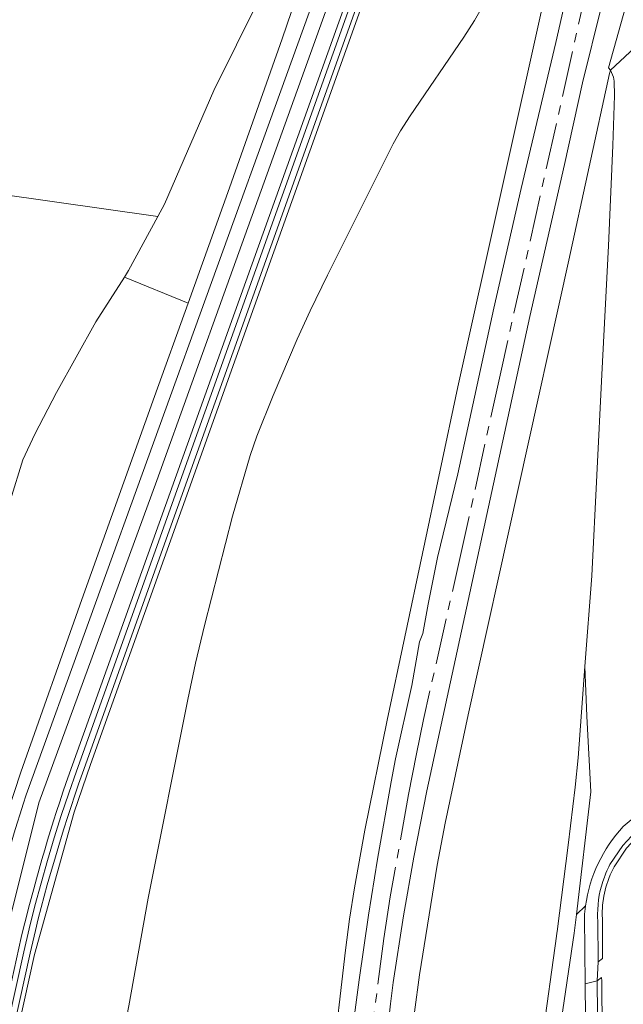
# Model space of a CAD drawing. Header units: metres. Extents: x 197700 to 204338, y 317132 to 325229.
# Tile 809 of 1056: x 202123 to 202254, y 320191 to 320404. Entities that reach past the tile are written whole.
import ezdxf

# ---------------------------------------------------------------- set-up
doc = ezdxf.new("R2010")
doc.units = ezdxf.units.M
doc.linetypes.add('AM-AS', pattern=[16, 10, -2, 2, -2])
for name, color, linetype, lineweight in [('B-WE-AM-AS_SPOOR-G', 10, 'AM-AS', 18), ('B-WE-GR-BEPLANTING_CULTUUR_BOSPLANTSOEN-GV', 90, 'Continuous', 18), ('B-WE-GR-BOS_LOOF-GV', 40, 'Continuous', 13), ('B-WE-GR-GRAS-GV', 60, 'Continuous', 13), ('B-WE-GR-STRUIK-GV', 90, 'Continuous', 13), ('B-WE-GW-TALUD_KRUIN-G', 90, 'Continuous', 18), ('B-WE-IE-TERREINAFSCHEIDING_KUNSTMATIG_HEKWERK-G', 20, 'IE-TERREINAFSCHEIDING-KUNSTMATIG', 18), ('B-WE-OG-TERREIN_CULTUURSCHEIDING-GV', 7, 'Continuous', 18), ('B-WE-VH-ONVERHARD-GV', 252, 'Continuous', 18), ('B-WE-VH-VERHARDING_GESLOTEN-GV', 252, 'Continuous', 18), ('B-WE-VH-VERHARDING_HALFVERHARDING-GV', 252, 'Continuous', 18), ('B-WE-VH-VERHARDING_TEGEL-GV', 252, 'Continuous', 18)]:
    doc.layers.add(name, color=color, linetype=linetype, lineweight=lineweight)
doc.linetypes.add('IE-TERREINAFSCHEIDING-KUNSTMATIG', pattern='A,4,[82,NLCS.SHX,S=0.75,R=90,X=0,Y=0],4,-2', length=10)

msp = doc.modelspace()

# ---------------------------------------------------------------- linework, layer by layer
at = {"layer": 'B-WE-AM-AS_SPOOR-G'}
msp.add_lwpolyline([(202325.863, 320795.871), (202324.598, 320782.707), (202323.579, 320774.155), (202322.245, 320764.259), (202320.246, 320750.776), (202318.911, 320742.797), (202314.928, 320721.325), (202312.798, 320710.533), (202309.106, 320693.166), (202303.799, 320669.067), (202249.692, 320428.411), (202227.213, 320327.894), (202218.944, 320290.182), (202210.507, 320252.775), (202208.987, 320245.397), (202207.296, 320236.614), (202203.296, 320214.456), (202201.956, 320205.499), (202199.775, 320188.823)], dxfattribs=at)
at = {"layer": 'B-WE-GR-BEPLANTING_CULTUUR_BOSPLANTSOEN-GV'}
for points in [[(202109.061, 320143.051), (202110.153, 320143.042), (202110.236, 320143.221), (202113.383, 320150.64), (202114.889, 320155.025), (202119.662, 320171.355), (202126.456, 320202.045), (202135.026, 320232.811), (202138.551, 320243.051), (202213.535, 320452.819), (202215.274, 320457.684), (202218.475, 320467.14), (202220.818, 320476.844), (202222.285, 320486.718), (202222.864, 320496.684), (202222.859, 320500.008), (202222.707, 320504.277), (202222.387, 320508.587)], [(202214.331, 320458.018), (202136.837, 320241.228)], [(202118.981, 320227.839), (202123.498, 320241.44), (202136.661, 320278.712), (202152.411, 320322.584), (202159.644, 320342.756), (202145.874, 320348.383), (202139.709, 320338.77), (202131.208, 320323.471), (202126.554, 320314.488), (202123.967, 320308.948), (202121.255, 320300.299)], [(202125.49, 320202.307), (202118.693, 320171.604), (202114.728, 320158.039), (202113.935, 320155.325)]]:
    msp.add_lwpolyline(points, dxfattribs=at)
msp.add_lwpolyline([(202136.837, 320241.228, 0.0283217), (202125.49, 320202.307)], format="xyb", dxfattribs=at)
at = {"layer": 'B-WE-GR-BOS_LOOF-GV'}
for points in [[(202223.198, 320508.709), (202222.387, 320508.587), (202222.707, 320504.277), (202222.859, 320500.008), (202222.864, 320496.684), (202222.285, 320486.718), (202220.818, 320476.844), (202218.475, 320467.14), (202215.274, 320457.684), (202213.535, 320452.819), (202138.551, 320243.051), (202135.026, 320232.811), (202126.456, 320202.045), (202119.662, 320171.355)], [(202175.011, 320408.509), (202165.205, 320388.745), (202154.563, 320364.154), (202153.14, 320361.528), (202146.799, 320349.826), (202145.874, 320348.383), (202159.644, 320342.756), (202168.584, 320367.688), (202179.992, 320399.872), (202190.027, 320429.488)], [(202256.944, 320416.792), (202250.447, 320393.608), (202250.916, 320393.091), (202263.462, 320404.795)], [(202226.856, 320413.316), (202221.516, 320403.855), (202219.235, 320400.256), (202207.616, 320383.267), (202205.528, 320379.995), (202203.932, 320377.167), (202189.759, 320348.831), (202186.047, 320341.138), (202183.231, 320334.974), (202178.049, 320322.842), (202174.512, 320314.017), (202173.07, 320309.862), (202169.263, 320296.757), (202163.201, 320273.087), (202161.264, 320264.957), (202159.577, 320257.119), (202151.042, 320214.203), (202146.851, 320190.93)], [(202219.235, 320400.256), (202221.516, 320403.855), (202226.856, 320413.316)], [(202190.736, 320177.442), (202193.623, 320202.974), (202194.512, 320209.642), (202195.57, 320216.406), (202197.832, 320228.871), (202202.656, 320252.649), (202217.923, 320324.699), (202236.647, 320408.94)], [(202110.153, 320143.042), (202140.2, 320142.78), (202140.179, 320147.998), (202140.399, 320152.317), (202141.064, 320158.874), (202141.648, 320163.429), (202142.241, 320167.134), (202146.851, 320190.93), (202151.042, 320214.203), (202159.577, 320257.119), (202161.264, 320264.957), (202163.201, 320273.087), (202169.263, 320296.757), (202173.07, 320309.862), (202174.512, 320314.017), (202178.049, 320322.842), (202183.231, 320334.974), (202186.047, 320341.138), (202189.759, 320348.831), (202203.932, 320377.167), (202205.528, 320379.995), (202207.616, 320383.267), (202219.235, 320400.256)], [(202237.804, 320171.019), (202243.077, 320206.599), (202243.556, 320210.678), (202246.666, 320237.158), (202245.83, 320253.544), (202245.384, 320264.226), (202243.893, 320244.524), (202243.301, 320238.152), (202241.78, 320225.644), (202239.375, 320206.988), (202239.33, 320206.638), (202239.249, 320206.007), (202236.114, 320183.626)], [(202245.507, 320212.515), (202243.556, 320210.678), (202243.077, 320206.599), (202237.804, 320171.019), (202236.745, 320151.621), (202236.666, 320142.027), (202235.891, 320129.683), (202235.195, 320127.828), (202235.574, 320127.941), (202235.738, 320127.39), (202235.902, 320126.839), (202248.726, 320130.573), (202248.718, 320130.679), (202248.705, 320130.785), (202245.911, 320145.899), (202245.43, 320195.714)], [(202245.43, 320195.714), (202245.271, 320210.105)]]:
    msp.add_lwpolyline(points, dxfattribs=at)
msp.add_lwpolyline([(202245.271, 320210.105, -0.0192279), (202245.507, 320212.515)], format="xyb", dxfattribs=at)
at = {"layer": 'B-WE-GR-GRAS-GV'}
for points in [[(202195.629, 320188.98), (202196.586, 320196.549), (202198.619, 320210.529), (202200.577, 320222.59), (202203.501, 320239.364), (202204.463, 320244.282), (202207.96, 320260.134), (202209.625, 320269.611), (202210.367, 320271.408), (202211.525, 320277.705), (202213.528, 320287.802), (202217.912, 320305.872), (202225.738, 320341.692), (202231.601, 320367.535), (202239.111, 320399.099), (202243.861, 320420.062)], [(202208.568, 320189.543), (202209.674, 320197.652), (202213.495, 320221.349), (202215.166, 320230.383), (202220.181, 320253.844), (202241.925, 320352.095), (202250.732, 320392.425), (202250.916, 320393.091), (202250.447, 320393.608), (202256.944, 320416.792)], [(202107.378, 320367.947), (202153.14, 320361.528), (202154.563, 320364.154), (202165.205, 320388.745), (202175.011, 320408.509)], [(202236.647, 320408.94), (202217.923, 320324.699), (202202.656, 320252.649), (202197.832, 320228.871), (202195.57, 320216.406), (202194.512, 320209.642), (202193.623, 320202.974), (202190.736, 320177.442)], [(202248.951, 320406.957), (202244.835, 320390.408), (202240.949, 320372.757), (202233.453, 320339.887), (202211.224, 320237.419), (202208.399, 320223.024), (202206.169, 320210.382), (202203.986, 320195.965), (202203.395, 320191.362), (202202.91, 320186.732)], [(202291.802, 320259.735), (202280.019, 320248.454), (202276.939, 320245.611), (202260.441, 320231.107), (202258.257, 320229.153), (202254.341, 320224.964), (202251.674, 320220.959), (202250.839, 320219.205), (202250.527, 320218.422), (202249.917, 320216.547), (202249.479, 320214.638), (202249.213, 320212.698), (202249.121, 320210.733), (202249.153, 320209.495), (202249.218, 320201.121), (202248.221, 320200.423), (202248.043, 320196.345)], [(202248.043, 320196.345), (202248.987, 320197.015), (202249.043, 320196.326), (202249.375, 320142.059)]]:
    msp.add_lwpolyline(points, dxfattribs=at)
at = {"layer": 'B-WE-GR-STRUIK-GV'}
msp.add_lwpolyline([(202236.114, 320183.626), (202239.249, 320206.007), (202239.33, 320206.638), (202239.375, 320206.988), (202241.78, 320225.644), (202243.301, 320238.152), (202243.893, 320244.524), (202245.384, 320264.226), (202246.866, 320283.812), (202249.014, 320327.361), (202250.478, 320355.163), (202251.386, 320376.851), (202251.766, 320387.639), (202251.672, 320390.719), (202251.527, 320391.627), (202250.916, 320393.091), (202250.732, 320392.425), (202241.925, 320352.095), (202220.181, 320253.844), (202215.166, 320230.383), (202213.495, 320221.349), (202209.674, 320197.652), (202208.568, 320189.543)], dxfattribs=at)
at = {"layer": 'B-WE-GW-TALUD_KRUIN-G'}
for points in [[(202190.736, 320177.442), (202193.623, 320202.974), (202194.512, 320209.642), (202195.57, 320216.406), (202197.832, 320228.871), (202202.656, 320252.649), (202217.923, 320324.699), (202236.647, 320408.94)], [(202250.732, 320392.425), (202241.925, 320352.095), (202220.181, 320253.844), (202215.166, 320230.383), (202213.495, 320221.349), (202209.674, 320197.652), (202208.568, 320189.543), (202207.381, 320179.306), (202205.832, 320162.407), (202205.52, 320157.869), (202205.364, 320153.97), (202205.059, 320124.804), (202205.044, 320116.763)]]:
    msp.add_lwpolyline(points, dxfattribs=at)
at = {"layer": 'B-WE-IE-TERREINAFSCHEIDING_KUNSTMATIG_HEKWERK-G'}
for points in [[(202201.391, 320526.833), (202206.267, 320504.335), (202206.193, 320500.089), (202206.04, 320496.648), (202205.309, 320492.459), (202204.215, 320486.975), (202202.727, 320482.054), (202200.716, 320477.294), (202198.823, 320473.829), (202196.41, 320470.249), (202192.846, 320463.797), (202191.453, 320460.799), (202190.225, 320456.832), (202188.887, 320451.347), (202186.117, 320441.219), (202184.421, 320433.305), (202182.735, 320427.947), (202178.628, 320416.989), (202175.011, 320408.509), (202165.205, 320388.745), (202154.563, 320364.154), (202153.14, 320361.528)], [(202153.14, 320361.528), (202146.799, 320349.826), (202145.874, 320348.383)], [(202145.874, 320348.383), (202139.709, 320338.77), (202131.208, 320323.471), (202126.554, 320314.488), (202123.967, 320308.948), (202121.255, 320300.299)]]:
    msp.add_lwpolyline(points, dxfattribs=at)
at = {"layer": 'B-WE-OG-TERREIN_CULTUURSCHEIDING-GV'}
for points in [[(202124.663, 320236.542), (202207.19, 320464.791)], [(202212.294, 320459.636), (202133.292, 320239.155)], [(202117.336, 320171.952), (202124.126, 320202.625), (202125.308, 320207.574), (202126.558, 320212.508), (202127.879, 320217.423), (202129.269, 320222.32), (202130.729, 320227.197), (202132.257, 320232.052), (202133.853, 320236.884), (202135.503, 320241.655), (202213.023, 320458.517)], [(202190.027, 320429.488), (202179.992, 320399.872), (202168.584, 320367.688), (202159.644, 320342.756), (202152.411, 320322.584), (202136.661, 320278.712), (202123.498, 320241.44), (202118.981, 320227.839)], [(202264.278, 320371.873), (202263.97, 320384.966), (202263.471, 320403.846), (202263.462, 320404.795), (202250.916, 320393.091), (202251.527, 320391.627), (202251.672, 320390.719), (202251.766, 320387.639), (202251.386, 320376.851), (202250.478, 320355.163), (202249.014, 320327.361), (202246.866, 320283.812), (202245.384, 320264.226), (202245.83, 320253.544), (202246.666, 320237.158), (202243.556, 320210.678), (202245.507, 320212.515)], [(202253.679, 320229.654), (202257.47, 320232.831), (202277.13, 320250.926), (202293.4, 320266.502), (202299.14, 320272.793), (202303.942, 320277.987)], [(202248.153, 320209.478), (202248.221, 320200.423), (202249.218, 320201.121), (202249.153, 320209.495), (202249.121, 320210.733), (202249.213, 320212.698), (202249.479, 320214.638), (202249.917, 320216.547), (202250.527, 320218.422), (202250.839, 320219.205), (202251.674, 320220.959), (202254.341, 320224.964), (202258.257, 320229.153), (202260.441, 320231.107), (202276.939, 320245.611), (202280.019, 320248.454), (202291.802, 320259.735), (202296.039, 320263.791), (202304.462, 320272.908), (202304.187, 320273.325)], [(202301.32, 320270.854), (202295.325, 320264.492), (202279.334, 320249.183), (202276.235, 320246.47), (202259.212, 320231.639), (202253.554, 320225.587), (202250.802, 320221.454)], [(202249.589, 320218.77), (202249.585, 320218.758)], [(202249.923, 320219.608), (202249.92, 320219.599)], [(202248.12, 320210.746), (202248.12, 320210.738)], [(202123.6, 320205.681), (202118.489, 320182.677)]]:
    msp.add_lwpolyline(points, dxfattribs=at)
for points in [[(202098.059, 320301.625), (202121.255, 320300.299), (202123.967, 320308.948), (202126.554, 320314.488), (202131.208, 320323.471), (202139.709, 320338.77), (202145.874, 320348.383), (202146.799, 320349.826), (202153.14, 320361.528), (202107.378, 320367.947), (202105.937, 320364.004), (202103.135, 320330.028)], [(202248.987, 320197.015), (202248.043, 320196.345), (202248.545, 320146.332), (202249.375, 320142.059), (202249.043, 320196.326)]]:
    msp.add_lwpolyline(points, close=True, dxfattribs=at)
for points in [[(202133.292, 320239.155, 0.0231056), (202123.6, 320205.681)], [(202115.49, 320203.334, -0.0236324), (202124.663, 320236.542)], [(202245.507, 320212.515, -0.1555069), (202253.679, 320229.654)], [(202250.802, 320221.454, 0.0223105), (202249.923, 320219.608)], [(202249.585, 320218.758, 0.0895106), (202248.12, 320210.746)], [(202249.92, 320219.599, 0.0085291), (202249.589, 320218.77)], [(202248.12, 320210.738, 0.0134828), (202248.153, 320209.478)]]:
    msp.add_lwpolyline(points, format="xyb", dxfattribs=at)
at = {"layer": 'B-WE-VH-ONVERHARD-GV'}
for points in [[(202213.023, 320458.517), (202135.503, 320241.655), (202133.853, 320236.884), (202132.257, 320232.052), (202130.729, 320227.197), (202129.269, 320222.32), (202127.879, 320217.423), (202126.558, 320212.508), (202125.308, 320207.574), (202124.126, 320202.625), (202117.336, 320171.952)], [(202136.837, 320241.228), (202214.331, 320458.018)], [(202118.693, 320171.604), (202125.49, 320202.307)]]:
    msp.add_lwpolyline(points, dxfattribs=at)
msp.add_lwpolyline([(202125.49, 320202.307, -0.0283217), (202136.837, 320241.228)], format="xyb", dxfattribs=at)
at = {"layer": 'B-WE-VH-VERHARDING_GESLOTEN-GV'}
for points in [[(202216.514, 320520.864), (202212.941, 320520.028), (202215.044, 320509.807), (202215.442, 320501.06), (202214.845, 320488.735), (202213.054, 320473.428), (202208.696, 320459.593), (202168.018, 320346.487), (202152.862, 320304.444), (202138.926, 320266.252), (202127.38, 320234.823), (202119.488, 320203.029), (202108.899, 320159.743), (202112.3, 320158.749), (202112.457, 320159.322), (202115.591, 320170.969), (202118.489, 320182.677), (202123.6, 320205.681)], [(202105.495, 320160.738), (202108.899, 320159.743), (202119.488, 320203.029), (202127.38, 320234.823), (202138.926, 320266.252), (202152.862, 320304.444), (202168.018, 320346.487), (202208.696, 320459.593), (202213.054, 320473.428), (202214.845, 320488.735), (202215.442, 320501.06), (202215.044, 320509.807), (202212.941, 320520.028), (202209.631, 320519.254)], [(202207.19, 320464.791), (202124.663, 320236.542)], [(202133.292, 320239.155), (202212.294, 320459.636)], [(202250.802, 320221.454), (202253.554, 320225.587), (202259.212, 320231.639), (202276.235, 320246.47), (202279.334, 320249.183), (202295.325, 320264.492), (202301.32, 320270.854), (202299.439, 320272.527), (202299.14, 320272.793)], [(202299.14, 320272.793), (202293.4, 320266.502), (202277.13, 320250.926), (202257.47, 320232.831), (202253.679, 320229.654)], [(202249.585, 320218.758), (202249.589, 320218.77)], [(202249.92, 320219.599), (202249.923, 320219.608)], [(202245.271, 320210.105), (202245.43, 320195.714), (202248.043, 320196.345), (202248.221, 320200.423), (202248.153, 320209.478)], [(202248.12, 320210.738), (202248.12, 320210.746)]]:
    msp.add_lwpolyline(points, dxfattribs=at)
for points in [[(202123.6, 320205.681, -0.0231056), (202133.292, 320239.155)], [(202124.663, 320236.542, 0.0236324), (202115.49, 320203.334)], [(202253.679, 320229.654, 0.1555069), (202245.507, 320212.515)], [(202249.923, 320219.608, -0.0223105), (202250.802, 320221.454)], [(202248.12, 320210.746, -0.0895106), (202249.585, 320218.758)], [(202249.589, 320218.77, -0.0085291), (202249.92, 320219.599)], [(202245.507, 320212.515, 0.0192279), (202245.271, 320210.105)], [(202248.153, 320209.478, -0.0134828), (202248.12, 320210.738)]]:
    msp.add_lwpolyline(points, format="xyb", dxfattribs=at)
at = {"layer": 'B-WE-VH-VERHARDING_HALFVERHARDING-GV'}
for points in [[(202243.861, 320420.062), (202239.111, 320399.099), (202231.601, 320367.535), (202225.738, 320341.692), (202217.912, 320305.872), (202213.528, 320287.802), (202211.525, 320277.705), (202210.367, 320271.408), (202209.625, 320269.611), (202207.96, 320260.134), (202204.463, 320244.282), (202203.501, 320239.364), (202200.577, 320222.59), (202198.619, 320210.529), (202196.586, 320196.549), (202195.629, 320188.98)], [(202202.91, 320186.732), (202203.395, 320191.362), (202203.986, 320195.965), (202206.169, 320210.382), (202208.399, 320223.024), (202211.224, 320237.419), (202233.453, 320339.887), (202240.949, 320372.757), (202244.835, 320390.408), (202248.951, 320406.957)]]:
    msp.add_lwpolyline(points, dxfattribs=at)
at = {"layer": 'B-WE-VH-VERHARDING_TEGEL-GV'}
msp.add_lwpolyline([(202248.043, 320196.345), (202245.43, 320195.714), (202245.911, 320145.899), (202248.545, 320146.332)], close=True, dxfattribs=at)

doc.saveas('drawing.dxf')
